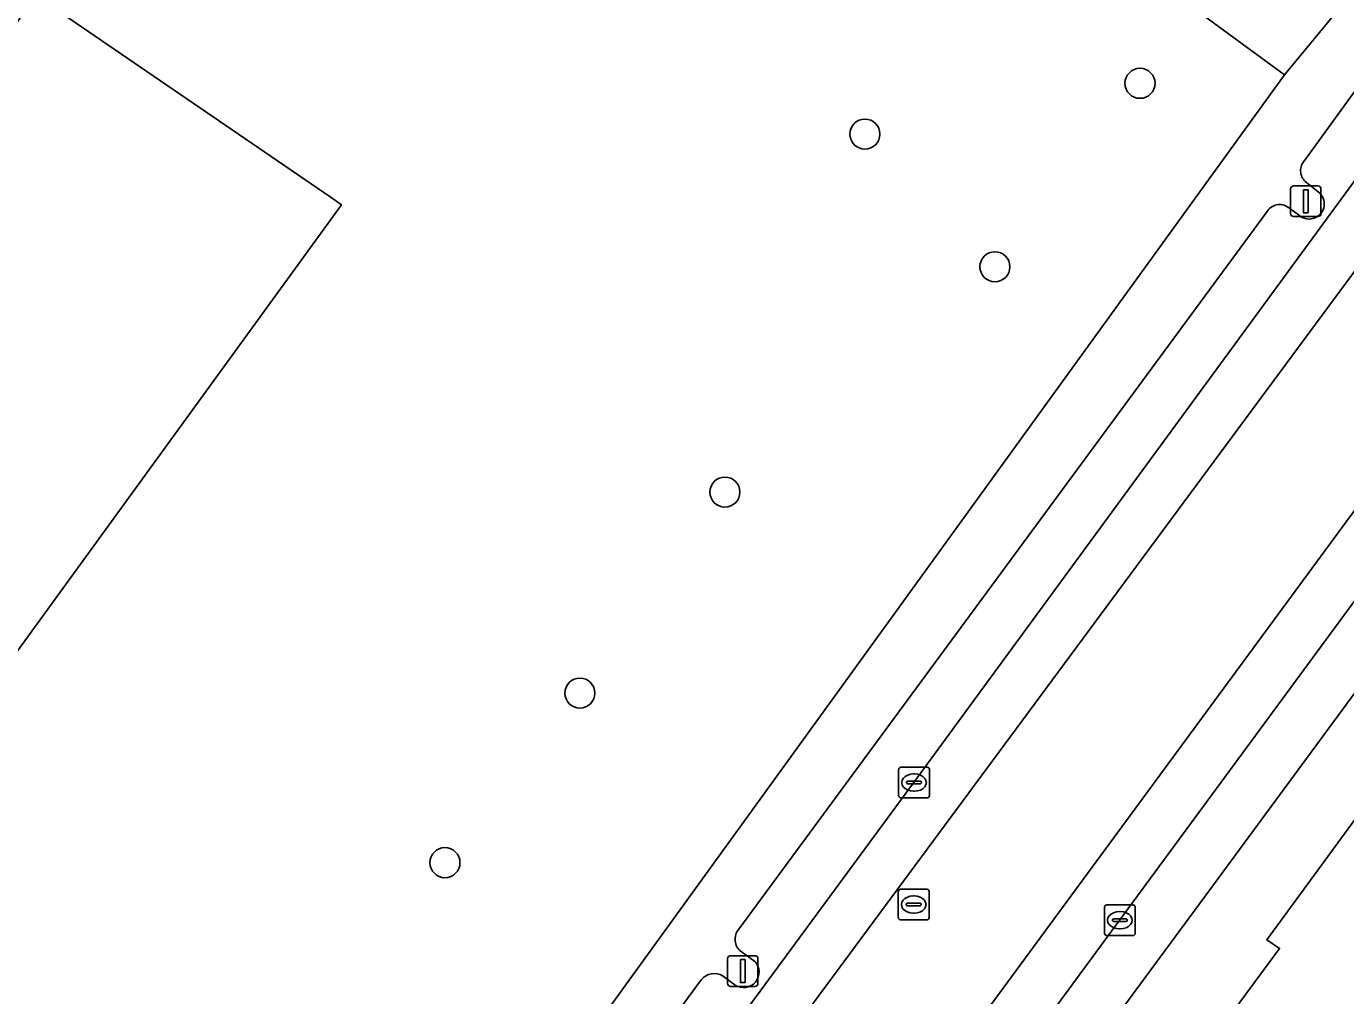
# Model space of a CAD drawing. Extents: x 160554 to 161248, y 385329 to 386506.
# Drawn here: x 160954.67 to 160997.64, y 386008.86 to 386040.42 of the extents above; entities that cross this region are included whole.
import ezdxf

# ---------------------------------------------------------------- set-up
doc = ezdxf.new("R2010")
doc.units = 0
for name, color, linetype in [('IMGEO_Boom', 7, 'Continuous'), ('IMGEO_Erf', 7, 'Continuous'), ('IMGEO_Kolk', 7, 'Continuous'), ('IMGEO_Lichtmast', 7, 'Continuous'), ('IMGEO_Pand', 7, 'Continuous'), ('IMGEO_Parkeervlak_open', 7, 'Continuous'), ('IMGEO_Rijbaan_lokaal_gesloten', 7, 'Continuous'), ('IMGEO_Rioolput', 7, 'Continuous'), ('IMGEO_Voetpad_open', 7, 'Continuous')]:
    doc.layers.add(name, color=color, linetype=linetype)

msp = doc.modelspace()

# ---------------------------------------------------------------- linework, layer by layer
at = {"layer": 'IMGEO_Boom'}
for centre in [(160990.941, 386038.566), (160981.982, 386036.913), (160986.215, 386032.591), (160977.422, 386025.254), (160972.699, 386018.708), (160968.305, 386013.185)]:
    msp.add_circle(centre, 0.489, dxfattribs=at)
at = {"layer": 'IMGEO_Erf'}
for points in [[(160995.645, 386038.84), (160949.326, 386072.761)], [(160958.594, 385987.665), (160959.183, 385988.478), (160967.525, 386000), (160995.645, 386038.84)]]:
    msp.add_lwpolyline(points, dxfattribs=at)
msp.add_lwpolyline([(160944.041, 386005.847), (160943.322, 386006.369), (160934.282, 386012.992), (160936.755, 386016.396), (160937.748, 386015.675), (160938.732, 386017.029), (160937.799, 386017.707), (160939.959, 386020.68), (160938.387, 386021.822), (160940.698, 386025.002), (160928.97, 386033.522), (160931.909, 386037.568), (160933.802, 386040.174), (160945.591, 386031.609), (160947.641, 386034.43), (160949.118, 386033.357), (160951.279, 386036.332), (160952.041, 386035.778), (160954.051, 386038.544), (160953.297, 386039.092), (160954.99, 386041.423), (160964.567, 386034.874), (160964.934, 386034.607)], close=True, dxfattribs=at)
at = {"layer": 'IMGEO_Kolk'}
for p, q in [((160983.081, 386015.367), (160983.081, 386016.219)), ((160983.156, 386016.293), (160984.008, 386016.293)), ((160984.082, 386016.219), (160984.082, 386015.367)), ((160983.34, 386015.787), (160983.34, 386015.799)), ((160983.778, 386015.75), (160983.38, 386015.75)), ((160983.383, 386015.836), (160983.781, 386015.836)), ((160983.569, 386016.073), (160983.594, 386016.073)), ((160983.824, 386015.799), (160983.824, 386015.787)), ((160984.008, 386015.293), (160983.156, 386015.293)), ((160983.592, 386015.513), (160983.567, 386015.513)), ((160989.86, 386011.811), (160990.712, 386011.811)), ((160989.785, 386010.885), (160989.785, 386011.737)), ((160990.087, 386011.354), (160990.485, 386011.354)), ((160990.273, 386011.591), (160990.298, 386011.591)), ((160990.786, 386011.737), (160990.786, 386010.885)), ((160990.044, 386011.305), (160990.044, 386011.317)), ((160990.482, 386011.268), (160990.084, 386011.268)), ((160990.296, 386011.031), (160990.271, 386011.031)), ((160990.528, 386011.317), (160990.528, 386011.305)), ((160990.712, 386010.811), (160989.86, 386010.811))]:
    msp.add_line(p, q, dxfattribs=at)
for points in [[(160983.081, 386015.367), (160983.081, 386016.219)], [(160983.156, 386016.293), (160984.008, 386016.293)], [(160984.082, 386016.219), (160984.082, 386015.367)], [(160984.008, 386015.293), (160983.156, 386015.293)], [(160989.86, 386011.811), (160990.712, 386011.811)], [(160989.785, 386010.885), (160989.785, 386011.737)], [(160990.786, 386011.737), (160990.786, 386010.885)], [(160990.712, 386010.811), (160989.86, 386010.811)]]:
    msp.add_lwpolyline(points, dxfattribs=at)
for centre, radius, start, end in [((160983.158, 386016.217), 0.0765, 91.552, 178.448), ((160983.158, 386016.217), 0.0765, 91.552, 178.448), ((160984.006, 386016.217), 0.0765, 1.552, 88.448), ((160984.006, 386016.217), 0.0765, 1.552, 88.448), ((160983.38, 386015.796), 0.0403, 85.8775, 175.7526), ((160983.377, 386015.786), 0.0366, 178.938, 274.7102), ((160983.781, 386015.793), 0.043, 264.8664, 352.4533), ((160983.785, 386015.798), 0.0386, 1.7309, 96.639), ((160983.158, 386015.369), 0.0765, 181.552, 268.448), ((160983.158, 386015.369), 0.0765, 181.552, 268.448), ((160984.006, 386015.369), 0.0765, 271.552, 358.448), ((160984.006, 386015.369), 0.0765, 271.552, 358.448), ((160989.862, 386011.735), 0.0765, 91.552, 178.448), ((160989.862, 386011.735), 0.0765, 91.552, 178.448), ((160990.71, 386011.735), 0.0765, 1.552, 88.448), ((160990.71, 386011.735), 0.0765, 1.552, 88.448), ((160990.084, 386011.314), 0.0403, 85.8775, 175.7526), ((160990.489, 386011.316), 0.0386, 1.7309, 96.639), ((160990.081, 386011.304), 0.0366, 178.938, 274.7102), ((160990.485, 386011.311), 0.043, 264.8664, 352.4533), ((160989.862, 386010.887), 0.0765, 181.552, 268.448), ((160989.862, 386010.887), 0.0765, 181.552, 268.448), ((160990.71, 386010.887), 0.0765, 271.552, 358.448), ((160990.71, 386010.887), 0.0765, 271.552, 358.448)]:
    msp.add_arc(centre, radius, start, end, dxfattribs=at)
for centre, major_axis, ratio, start_param, end_param in [((160983.568, 386015.793), (-0.387, 0.002), 0.722429, 4.712389, 7.853982), ((160983.593, 386015.793), (-0.39, 0.002), 0.717154, 1.570796, 4.712389), ((160990.272, 386011.311), (-0.387, 0.002), 0.722429, 4.712389, 7.853982), ((160990.297, 386011.311), (-0.39, 0.002), 0.717154, 1.570796, 4.712389)]:
    msp.add_ellipse(centre, major_axis=major_axis, ratio=ratio, start_param=start_param, end_param=end_param, dxfattribs=at)
at = {"layer": 'IMGEO_Lichtmast'}
for p, q in [((160995.843, 386034.326), (160995.843, 386035.126)), ((160995.843, 386035.126), (160995.843, 386034.326)), ((160995.943, 386035.226), (160996.733, 386035.226)), ((160996.733, 386035.226), (160995.943, 386035.226)), ((160996.833, 386035.126), (160996.833, 386034.326)), ((160996.833, 386034.326), (160996.833, 386035.126)), ((160996.733, 386034.226), (160995.943, 386034.226)), ((160995.943, 386034.226), (160996.733, 386034.226)), ((160977.607, 386010.156), (160978.397, 386010.156)), ((160978.397, 386010.156), (160977.607, 386010.156)), ((160977.507, 386009.256), (160977.507, 386010.056)), ((160977.507, 386010.056), (160977.507, 386009.256)), ((160978.497, 386010.056), (160978.497, 386009.256)), ((160978.497, 386009.256), (160978.497, 386010.056)), ((160978.397, 386009.156), (160977.607, 386009.156)), ((160977.607, 386009.156), (160978.397, 386009.156))]:
    msp.add_line(p, q, dxfattribs=at)
for points in [[(160996.263, 386035.101), (160996.413, 386035.101), (160996.413, 386034.351), (160996.263, 386034.351), (160996.263, 386035.101)], [(160977.927, 386010.031), (160978.077, 386010.031), (160978.077, 386009.281), (160977.927, 386009.281), (160977.927, 386010.031)]]:
    msp.add_lwpolyline(points, dxfattribs=at)
for centre, start, end in [((160995.943, 386035.126), 90, 180), ((160995.943, 386035.126), 90, 180), ((160996.733, 386035.126), 0, 90), ((160996.733, 386035.126), 360, 90), ((160995.943, 386034.326), 180, 270), ((160995.943, 386034.326), 180, 270), ((160996.733, 386034.326), 270, 0), ((160996.733, 386034.326), 270, 0), ((160977.607, 386010.056), 90, 180), ((160977.607, 386010.056), 90, 180), ((160978.397, 386010.056), 0, 90), ((160978.397, 386010.056), 360, 90), ((160977.607, 386009.256), 180, 270), ((160977.607, 386009.256), 180, 270), ((160978.397, 386009.256), 270, 0), ((160978.397, 386009.256), 270, 0)]:
    msp.add_arc(centre, 0.1, start, end, dxfattribs=at)
at = {"layer": 'IMGEO_Pand'}
for points in [[(160944.041, 386005.847), (160964.934, 386034.607), (160964.567, 386034.874), (160954.99, 386041.423), (160953.297, 386039.092), (160954.051, 386038.544), (160952.041, 386035.778), (160951.279, 386036.332), (160949.118, 386033.357), (160947.641, 386034.43), (160945.591, 386031.609), (160933.802, 386040.174), (160931.909, 386037.568), (160928.97, 386033.522), (160940.698, 386025.002), (160938.387, 386021.822), (160939.959, 386020.68), (160937.799, 386017.707), (160938.732, 386017.029), (160937.748, 386015.675), (160936.755, 386016.396), (160934.282, 386012.992), (160943.322, 386006.369)], [(160993.901, 386008.242), (160993.48, 386008.514), (160993.361, 386008.352), (161000.666, 386003.638), (161002.222, 386006.05), (161003.797, 386008.49), (161007.297, 386006.24), (161009.047, 386008.775), (161005.542, 386011.028), (161002.81, 386012.785), (161000, 386014.591), (160998.604, 386015.488), (160995.067, 386010.667), (160995.488, 386010.395)]]:
    msp.add_lwpolyline(points, close=True, dxfattribs=at)
at = {"layer": 'IMGEO_Parkeervlak_open'}
for points in [[(160976.652, 386009.373), (160975.11, 386007.27), (160972.858, 386004.232), (160970.204, 386000.616), (160971.032, 386000), (160971.643, 385999.545), (160971.97, 386000), (160972.852, 386001.227), (160983.563, 386015.786), (160998.174, 386035.721), (161000, 386038.196), (161009.453, 386051.008), (161021.653, 386067.561), (161023.371, 386069.875), (161021.906, 386070.95), (161021.375, 386070.218), (161019.305, 386067.366), (161019.153, 386067.159), (161013.554, 386059.558), (161013.312, 386059.23), (161011.63, 386056.933)], [(161010.457, 386055.331), (161006.926, 386050.524), (161005.473, 386048.546), (161003.342, 386045.656), (161000, 386041.122), (160998.831, 386039.536), (160996.275, 386036.02)], [(160996.361, 386035.338), (160996.746, 386035.028)], [(160995.077, 386034.388), (160977.871, 386011.019)], [(160996.146, 386034.249), (160995.765, 386034.527)], [(160977.947, 386010.291), (160978.394, 386009.97)], [(160977.754, 386009.199), (160977.363, 386009.492)]]:
    msp.add_lwpolyline(points, dxfattribs=at)
msp.add_lwpolyline([(161010.768, 386036.201), (161013.44, 386039.843), (161017.583, 386045.505), (161031.343, 386064.18), (161029.852, 386065.192), (161027.941, 386062.559), (161016.115, 386046.431), (161004.434, 386030.555), (161000, 386024.524), (160990.279, 386011.323), (160981.972, 386000), (160979.051, 385996.019), (160978.106, 385994.757), (160979.543, 385993.676), (160982.2, 385997.316), (160984.169, 386000), (160985.764, 386002.174), (160990.8, 386009.037), (160993.034, 386012.051), (161000, 386021.52), (161004.076, 386027.06), (161005.853, 386029.488)], close=True, dxfattribs=at)
for centre, radius, start, end in [((160996.65, 386035.721), 0.48, 141.4052, 232.9689), ((160996.449, 386034.636), 0.492, 231.8971, 52.8946), ((160995.485, 386034.139), 0.478, 54.1852, 148.6587), ((160978.262, 386010.692), 0.51, 140.0978, 231.8219), ((160978.031, 386009.62), 0.504, 236.6412, 43.9672), ((160977.075, 386009.03), 0.545, 58.0547, 140.9483)]:
    msp.add_arc(centre, radius, start, end, dxfattribs=at)
at = {"layer": 'IMGEO_Rijbaan_lokaal_gesloten'}
for points in [[(160999.584, 386034.684), (161024.79, 386068.85), (161023.371, 386069.875), (161021.653, 386067.561), (161009.453, 386051.008), (161000, 386038.196), (160998.174, 386035.721), (160983.563, 386015.786), (160972.852, 386001.227), (160971.97, 386000), (160971.643, 385999.545), (160972.908, 385998.607)], [(161028.434, 386066.217), (161024.79, 386068.85), (160999.584, 386034.684), (160972.908, 385998.607), (160976.7, 385995.799), (161003.024, 386031.591)], [(160976.7, 385995.799), (160978.106, 385994.757), (160979.051, 385996.019), (160981.972, 386000), (160990.279, 386011.323), (161000, 386024.524), (161004.434, 386030.555), (161016.115, 386046.431), (161027.941, 386062.559), (161029.852, 386065.192), (161028.434, 386066.217), (161003.024, 386031.591)]]:
    msp.add_lwpolyline(points, close=True, dxfattribs=at)
at = {"layer": 'IMGEO_Rioolput'}
for p, q in [((160983.07, 386011.395), (160983.07, 386012.247)), ((160983.145, 386012.321), (160983.997, 386012.321)), ((160984.071, 386012.247), (160984.071, 386011.395)), ((160983.329, 386011.815), (160983.329, 386011.827)), ((160983.767, 386011.778), (160983.369, 386011.778)), ((160983.372, 386011.864), (160983.77, 386011.864)), ((160983.558, 386012.101), (160983.583, 386012.101)), ((160983.813, 386011.827), (160983.813, 386011.815)), ((160983.581, 386011.541), (160983.556, 386011.541)), ((160983.997, 386011.321), (160983.145, 386011.321))]:
    msp.add_line(p, q, dxfattribs=at)
for points in [[(160983.07, 386011.395), (160983.07, 386012.247)], [(160983.145, 386012.321), (160983.997, 386012.321)], [(160984.071, 386012.247), (160984.071, 386011.395)], [(160983.997, 386011.321), (160983.145, 386011.321)]]:
    msp.add_lwpolyline(points, dxfattribs=at)
for centre, radius, start, end in [((160983.147, 386012.245), 0.0765, 91.552, 178.448), ((160983.147, 386012.245), 0.0765, 91.552, 178.448), ((160983.995, 386012.245), 0.0765, 1.552, 88.448), ((160983.995, 386012.245), 0.0765, 1.552, 88.448), ((160983.369, 386011.824), 0.0403, 85.8775, 175.7526), ((160983.366, 386011.814), 0.0366, 178.938, 274.7102), ((160983.77, 386011.821), 0.043, 264.8664, 352.4533), ((160983.774, 386011.826), 0.0386, 1.7309, 96.639), ((160983.147, 386011.397), 0.0765, 181.552, 268.448), ((160983.147, 386011.397), 0.0765, 181.552, 268.448), ((160983.995, 386011.397), 0.0765, 271.552, 358.448), ((160983.995, 386011.397), 0.0765, 271.552, 358.448)]:
    msp.add_arc(centre, radius, start, end, dxfattribs=at)
for centre, major_axis, ratio, start_param, end_param in [((160983.557, 386011.821), (-0.387, 0.002), 0.722429, 4.712389, 7.853982), ((160983.582, 386011.821), (-0.39, 0.002), 0.717154, 1.570796, 4.712389)]:
    msp.add_ellipse(centre, major_axis=major_axis, ratio=ratio, start_param=start_param, end_param=end_param, dxfattribs=at)
at = {"layer": 'IMGEO_Voetpad_open'}
for points in [[(161073.083, 386139.837), (161070.533, 386139.935), (161037.312, 386095.872), (161020.031, 386072.035), (161020.189, 386071.923), (161013.149, 386062.159), (161000, 386044.243), (160999.004, 386042.886), (160998.752, 386043.065), (160997.25, 386040.786), (160995.645, 386038.84), (160967.525, 386000), (160959.183, 385988.478), (160961.602, 385988.896), (160965.158, 385993.757), (160969.751, 386000), (160970.204, 386000.616), (160972.858, 386004.232), (160975.11, 386007.27), (160976.652, 386009.373)], [(161040.201, 386076.234), (161036.354, 386070.977), (161031.343, 386064.18), (161017.583, 386045.505), (161013.44, 386039.843), (161010.768, 386036.201), (161005.853, 386029.488), (161004.076, 386027.06), (161000, 386021.52), (160993.034, 386012.051), (160990.8, 386009.037), (160985.764, 386002.174), (160984.169, 386000), (160982.2, 385997.316), (160979.543, 385993.676), (160974.499, 385986.822), (160971.075, 385982.159), (160970.405, 385981.766), (160969.13, 385981.559)], [(160949.326, 386072.761), (160995.645, 386038.84), (160997.25, 386040.786), (160985.588, 386049.309)], [(160996.275, 386036.02), (160998.831, 386039.536), (161000, 386041.122), (161003.342, 386045.656), (161005.473, 386048.546), (161006.926, 386050.524), (161010.457, 386055.331)], [(160996.746, 386035.028), (160996.361, 386035.338)], [(160977.871, 386011.019), (160995.077, 386034.388)], [(160995.765, 386034.527), (160996.146, 386034.249)], [(160971.425, 385978.081), (160973.158, 385980.138), (160974.888, 385982.674), (160976.416, 385984.913), (160977.797, 385986.888), (160984.227, 385995.774), (160986.375, 385998.744), (160986.398, 385998.775), (160987.284, 386000), (160987.485, 386000.278), (160989.337, 386002.838), (160992.872, 386007.689), (160993.361, 386008.352), (160993.48, 386008.514), (160993.901, 386008.242), (160995.488, 386010.395), (160995.067, 386010.667), (160998.604, 386015.488)], [(160978.394, 386009.97), (160977.947, 386010.291)], [(160977.363, 386009.492), (160977.754, 386009.199)]]:
    msp.add_lwpolyline(points, dxfattribs=at)
for centre, radius, start, end in [((160996.65, 386035.721), 0.48, 141.4052, 232.9689), ((160996.449, 386034.636), 0.492, 231.8971, 52.8946), ((160995.485, 386034.139), 0.478, 54.1852, 148.6587), ((160978.262, 386010.692), 0.51, 140.0978, 231.8219), ((160978.031, 386009.62), 0.504, 236.6412, 43.9672), ((160977.075, 386009.03), 0.545, 58.0547, 140.9483)]:
    msp.add_arc(centre, radius, start, end, dxfattribs=at)

doc.saveas('drawing.dxf')
